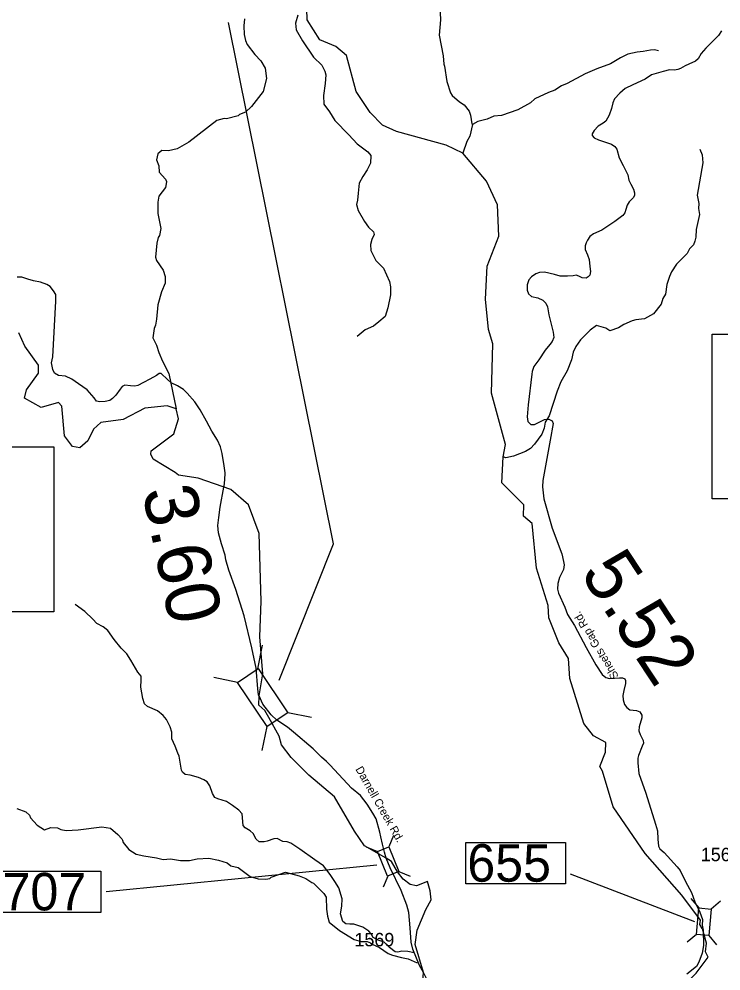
# Model space of a CAD drawing. Extents: x 1248224 to 1454986, y 825081 to 985870.
# Drawn here: x 1318874 to 1325422, y 939798 to 948680 of the extents above; entities that cross this region are included whole.
import ezdxf

# ---------------------------------------------------------------- set-up
doc = ezdxf.new("R2010")
doc.units = 0
for name, color, linetype in [('Exist Hydrographic Creek Single Shore', 7, 'Continuous'), ('Exist Hydrographic Misc Water Feature', 7, 'Continuous'), ('Exist Road Non-System Type 51', 7, 'Continuous'), ('Exist Road Secondary Mileage Hundredths English Label', 7, 'Continuous'), ('Exist Road Secondary Structure Standard Bridge CELL', 7, 'Continuous'), ('Exist Road Secondary Structure Standard Bridge Number Label', 7, 'Continuous'), ('Exist Road Secondary Type 10 Attributed', 7, 'Continuous'), ('Exist Road Secondary Type 41 Attributed', 7, 'Continuous'), ('Exist Road Secondary Type 51 Attributed', 7, 'Continuous'), ('Exist Road Secondary Type 51 Label', 7, 'Continuous'), ('Exist Road Secondary Type 51 Number Label', 7, 'Continuous')]:
    doc.layers.add(name, color=color, linetype=linetype)

msp = doc.modelspace()

# ---------------------------------------------------------------- linework, layer by layer
at = {"layer": 'Exist Hydrographic Creek Single Shore'}
for points in [[(1325245.5, 940194), (1325224.1, 940231.5), (1325231.5, 940273.6), (1325056.6, 940504.4), (1324715.6, 940895.3), (1324417.6, 941328.2), (1324316.6, 941661.7), (1324292.6, 941705), (1324345.6, 941838.5), (1324347.6, 941930.3), (1324232.6, 941991.7), (1324143.6, 942108.4), (1324011.6, 942528.1), (1323999.6, 942712.1), (1323910.6, 942858.3), (1323816.6, 943093.3), (1323810.6, 943208.3), (1323701.5, 943555.3), (1323661.5, 943973), (1323579.5, 944040.3), (1323582.6, 944148.6), (1323378.6, 944352.9), (1323390.9, 944594.5), (1323411.6, 944710.1), (1323281.6, 945188.8), (1323292.5, 945648.1), (1323253.5, 945783.6), (1323226.5, 946066.4), (1323242.5, 946374.6), (1323348.5, 946654.8), (1323338.5, 946947.2), (1323235.5, 947165.9), (1323014.4, 947427.1), (1322859.5, 947501.8), (1322395.4, 947629.3), (1322263.5, 947691.1), (1322149.5, 947808.2), (1322020.5, 948004.5), (1321928.4, 948341.3), (1321830.4, 948425.2), (1321681.5, 948487.4), (1321561.5, 948673.7), (1321551.4, 948975.8)], [(1320361.6, 944423.4), (1320329.2, 944448.9), (1320125, 944573.6), (1320102.1, 944621), (1320105.5, 944652.4), (1320317.7, 944810.7), (1320362.7, 944950.9), (1320339.7, 945043.3), (1320256.7, 945071.2), (1320048.7, 945049.2), (1319845.7, 944944.9), (1319636.7, 944916.2), (1319568.6, 944852), (1319515.6, 944744.7), (1319439.7, 944680.5), (1319372.7, 944691.8), (1319299.7, 944791.6), (1319273.7, 945067.9), (1319240.7, 945101.4), (1319080.6, 945055.4), (1318924.7, 945143.9), (1318942.6, 945219), (1319054.7, 945374.4), (1319056.6, 945449.8), (1318927.7, 945626.5), (1318871.7, 945752.3)], [(1321112.9, 942363.9), (1321147.7, 942571.3), (1321120.1, 942917.3), (1321132.8, 943247.9), (1321114.4, 943880.9), (1321014.8, 944147.2), (1320849.9, 944291), (1320544.6, 944395.5), (1320361.6, 944423.4)], [(1321301.5, 941989.9), (1321205.7, 942162.1), (1321165.7, 942230), (1321111.6, 942278.6), (1321112.9, 942363.9)], [(1322300.3, 940851.9), (1322097.8, 940965.6), (1322004.3, 941104.1), (1321817, 941422.3), (1321576, 941626.5), (1321412.7, 941790), (1321323.3, 941909.3), (1321301.5, 941989.9)], [(1323120.8, 939506.3), (1323058.7, 939483), (1322928.4, 939524.4), (1322806.5, 939533), (1322718.3, 939589.6), (1322642.1, 939704.8), (1322646.5, 939784.3), (1322568.2, 940044.6), (1322587.8, 940179.8), (1322670, 940371.6), (1322717.3, 940463.1), (1322709.7, 940547.2), (1322683.6, 940634.3), (1322581.3, 940592.9), (1322522.5, 940603.8), (1322457.1, 940653.9), (1322404.9, 940723.7), (1322348.3, 940819.6), (1322300.3, 940851.9)], [(1325450.1, 937332.9), (1325642.4, 937543), (1325665.3, 937690.5), (1325632.6, 937833.2), (1325607, 937875.2), (1325594.3, 938066.2), (1325526.7, 938224.1), (1325580.8, 938345.8), (1325639.4, 938449.6), (1325758.7, 938753.7), (1325746.7, 938960.8), (1325699.7, 939102.9), (1325594.7, 939239.5), (1325241.3, 939387.7), (1325209.8, 939477.9), (1325092.6, 939680.8), (1325189.7, 939776.3), (1325303.2, 939926.8), (1325278.5, 939977.1), (1325288.6, 940056.7), (1325249.3, 940191.6)]]:
    msp.add_lwpolyline(points, dxfattribs=at)
at = {"layer": 'Exist Hydrographic Misc Water Feature'}
for points in [[(1322798.4, 948801.2), (1322805.3, 948672.9), (1322794, 948528.8), (1322831.5, 948337.6), (1322835.7, 948257.9), (1322843.3, 948241.3), (1322863.9, 948097.3), (1322899.6, 947992.4), (1322914.9, 947967.4), (1322981.6, 947906.2), (1323025.1, 947880.6), (1323071.7, 947819.8), (1323086.9, 947783.4), (1323098.9, 947701.1), (1323102.8, 947695.3)], [(1320976.1, 948680.9), (1320970.7, 948617.1), (1320974.8, 948534.8), (1320985.5, 948478.9), (1321000.7, 948442.5), (1321074.5, 948349.1), (1321129.1, 948289.7), (1321169.5, 948220.7), (1321183.4, 948124.4), (1321150.5, 948002.8), (1321043.2, 947863), (1320985.9, 947812.4), (1320929.4, 947789.7), (1320917, 947777.7), (1320810.4, 947750.2), (1320786.4, 947750.7), (1320717.9, 947732.4), (1320457, 947532.4), (1320349.4, 947469), (1320269.1, 947450.8), (1320205, 947454.6), (1320168.3, 947423.4), (1320154.9, 947367.8), (1320177.7, 947310.7), (1320182.2, 947250.7), (1320240.9, 947185.5), (1320248.3, 947164.9), (1320247.7, 947141.1), (1320239, 947109.2), (1320177.2, 947028.4), (1320167.9, 946971.1), (1320167.3, 946864.5), (1320198.1, 946724.3), (1320184.6, 946660.6), (1320172.1, 946640.3), (1320158.8, 946588.8), (1320145.8, 946458.6), (1320157.1, 946426.4), (1320219.1, 946337.3), (1320237.6, 946277), (1320238.3, 946216.3), (1320204.4, 946133.3), (1320167.6, 946014.1), (1320156.4, 945880.5), (1320147, 945824.2), (1320134.3, 945792.4), (1320122.3, 945704.8), (1320156.7, 945636), (1320177.1, 945567.4), (1320211.3, 945486.3), (1320272.6, 945373.5), (1320339.7, 945043.3)], [(1324838, 948383.5), (1324802.3, 948391.6), (1324766.2, 948389.1), (1324695.8, 948376.5), (1324641.7, 948371.9), (1324553.1, 948351.5), (1324484.3, 948317.6), (1324390.9, 948261.2), (1324263.8, 948216.1), (1324154.6, 948169), (1323988.4, 948078.8), (1323933.7, 948056.2), (1323870.8, 948017.2), (1323812.4, 947994.5), (1323686.9, 947935.5), (1323645.9, 947896.9), (1323528.3, 947833.7), (1323375, 947780.9), (1323302.8, 947772.5), (1323240.1, 947745.9), (1323153.4, 947723.8), (1323102.8, 947695.3)], [(1323102.8, 947695.3), (1323080.2, 947587.4), (1323051, 947536.2), (1323014.4, 947427.1)], [(1325225, 947465.6), (1325247.8, 947412.6), (1325254, 947336.9), (1325201, 947036), (1325217.2, 946959.3), (1325212.1, 946911.9), (1325222.8, 946855), (1325189.6, 946716.1), (1325187.8, 946644), (1325179, 946606.3), (1325166.3, 946574.7), (1325129.3, 946535.2), (1325108.3, 946491.2), (1325007.9, 946391.4), (1324962.2, 946321), (1324941.2, 946277.1), (1324917.4, 946202.1), (1324903.3, 946113.7), (1324878.4, 946072.4), (1324865.1, 946020.9), (1324792.9, 945930.4), (1324707.7, 945882.1), (1324627.5, 945872.1), (1324595.2, 945865.5), (1324514.5, 945828.5), (1324465.7, 945798.3), (1324385.1, 945772), (1324349.5, 945796.5), (1324262, 945820.5), (1324201, 945778.1), (1324112.8, 945688), (1324067.3, 945623.2), (1324042, 945572), (1324028.4, 945500.1), (1323988, 945396.6), (1323929.6, 945296), (1323893.5, 945209), (1323820, 944976.6), (1323780.7, 944917.4), (1323771.3, 944861.7), (1323750.1, 944805.6), (1323683.8, 944713.4), (1323644.8, 944673.9), (1323600.1, 944643.6), (1323487, 944599.9), (1323414.7, 944585.7), (1323390.9, 944594.5)], [(1318853.2, 941315.5), (1318936.6, 941283.5), (1318971.8, 941250.8), (1318981.2, 941226), (1319041.7, 941159.1), (1319110.7, 941115), (1319171.3, 941137.6), (1319231.3, 941134.7), (1319262.9, 941117.7), (1319314.7, 941108.5), (1319427, 941113.6), (1319647.8, 941142.8), (1319727.5, 941130.5), (1319796.2, 941070.8), (1319833.3, 941030.8), (1319839.1, 941020), (1319844.5, 940996.1), (1319897.1, 940931), (1319968, 940889.4), (1320039.7, 940871.5), (1320155.5, 940854.4), (1320219.1, 940837.5), (1320287.2, 940843.5), (1320379, 940827.8), (1320463.1, 940829.4), (1320535.5, 940843.5), (1320643.7, 940851.1), (1320735.3, 940832.9), (1320814.9, 940807.6), (1320850.3, 940780.6), (1320917.9, 940762.8), (1321030, 940680.1), (1321105.7, 940658.9), (1321177.5, 940655), (1321213.7, 940661.7), (1321226, 940673.7), (1321361.2, 940718.6), (1321486.4, 940685.8), (1321550, 940659.8), (1321605.2, 940622.6), (1321621.1, 940618.2), (1321718.9, 940521.8), (1321738, 940485.3), (1321741.4, 940375.3), (1321752, 940311), (1321766.7, 940254.9), (1321862.9, 940176.7), (1322001, 940091), (1322064.6, 940074.2), (1322120.7, 940072.2), (1322152.5, 940060.1), (1322168.1, 940047.4), (1322237.5, 940015.8), (1322318.2, 939961.6), (1322357.9, 939945.2), (1322441.4, 939923), (1322503.2, 939911.1), (1322586.6, 939873.1)]]:
    msp.add_lwpolyline(points, dxfattribs=at)
at = {"layer": 'Exist Road Non-System Type 51'}
for points in [[(1321475.3, 948715.9), (1321451.8, 948641.4), (1321459.6, 948578.7), (1321518.3, 948476.8), (1321620.1, 948324), (1321698.5, 948249.5), (1321725.9, 948194.6), (1321737.6, 948159.3), (1321729.8, 948077), (1321714.1, 947967.3), (1321718, 947885), (1321768.9, 947814.4), (1321819.9, 947732.1), (1321949.1, 947598.9), (1322027.4, 947516.6), (1322129.2, 947442.1), (1322156.6, 947406.8), (1322152.7, 947336.3), (1322121.4, 947273.6), (1322082.2, 947210.8), (1322047, 947148.1), (1322039.1, 947054.1), (1322031.3, 946991.4), (1322023.5, 946948.2), (1322039.1, 946893.4), (1322097.9, 946791.5), (1322133.1, 946736.6), (1322180.1, 946693.5), (1322187.9, 946670), (1322164.4, 946622.9), (1322152.7, 946575.9), (1322156.6, 946521), (1322203.6, 946427), (1322274.1, 946356.4), (1322301.5, 946293.7), (1322328.9, 946231), (1322340.7, 946180), (1322340.7, 946105.6), (1322313.3, 945984.1), (1322289.8, 945905.7), (1322231, 945854.7), (1322180.1, 945815.5), (1322101.8, 945780.3), (1322027.4, 945717.5)], [(1322560.8, 939968.7), (1322501.1, 939980.1), (1322444.3, 939983), (1322407.3, 939974.4), (1322381.7, 939977.3), (1322330.6, 940017.1), (1322279.4, 940065.5), (1322225.4, 940085.4), (1322177.1, 940111), (1322160, 940145.2), (1322137.3, 940170.8), (1322080.4, 940207.8), (1321998, 940233.4), (1321961, 940233.4), (1321924, 940239.1), (1321895.6, 940259), (1321872.9, 940330.1), (1321884.2, 940401.3), (1321889.9, 940472.4), (1321858.7, 940574.8), (1321818.9, 940631.7), (1321776.2, 940697.2), (1321713.7, 940779.7), (1321634.1, 940833.8), (1321494.8, 940933.4), (1321409.5, 940990.3), (1321375.4, 941001.6), (1321335.6, 941007.3), (1321281.5, 941032.9), (1321250.3, 941030.1), (1321187.7, 941010.2), (1321162.1, 941004.5), (1321113.8, 941004.5), (1321085.4, 941027.3), (1321057, 941081.3), (1321031.4, 941106.9), (1320983, 941132.5), (1320966, 941155.3), (1320954.6, 941263.4), (1320923.3, 941297.6), (1320866.5, 941343.1), (1320809.6, 941380.1), (1320727.2, 941405.7), (1320701.6, 941417.1), (1320678.9, 941454.1), (1320653.3, 941525.2), (1320630.5, 941562.2), (1320599.3, 941582.1), (1320548.1, 941602), (1320471.3, 941624.8), (1320423, 941630.5), (1320397.4, 941653.3), (1320388.9, 941673.2), (1320369, 941801.2), (1320354.8, 941829.7), (1320332, 941895.1), (1320300.8, 941963.4), (1320297.9, 942026), (1320283.7, 942077.2), (1320249.6, 942145.5), (1320218.3, 942182.5), (1320167.1, 942225.2), (1320073.3, 942265), (1320044.9, 942290.6), (1320027.8, 942341.9), (1320010.8, 942447.1), (1320013.6, 942512.6), (1320013.6, 942549.6), (1319982.3, 942586.6), (1319917, 942697.5), (1319880, 942757.3), (1319826, 942808.5), (1319760.6, 942891), (1319703.7, 942976.4), (1319658.3, 943007.7), (1319598.6, 943039), (1319561.6, 943081.7), (1319487.7, 943152.8), (1319396.7, 943218.2)]]:
    msp.add_lwpolyline(points, dxfattribs=at)
at = {"layer": 'Exist Road Secondary Structure Standard Bridge CELL'}
for p, q in [((1321101.4, 942616.9), (1321145.6, 942838.9)), ((1320913.2, 942491.2), (1320691.2, 942535.3)), ((1321602.3, 942162.8), (1321380.2, 942207)), ((1321143.5, 941856.3), (1321187.7, 942078.3)), ((1322367.5, 941060.9), (1322324, 940956.5)), ((1322112.4, 940955.9), (1322216.9, 940912.4)), ((1322313.2, 940684), (1322269.6, 940579.5)), ((1322417.8, 940727), (1322522.3, 940683.5)), ((1325142.5, 940473.3), (1325215, 940386.4)), ((1325417.2, 940448.7), (1325330.4, 940376.1)), ((1325195, 940139.4), (1325108.1, 940066.8)), ((1325307.7, 940129.3), (1325380.3, 940042.4))]:
    msp.add_line(p, q, dxfattribs=at)
for points in [[(1321187.7, 942078.3), (1320912.3, 942490.6), (1321104.9, 942619.2), (1321380.2, 942207)], [(1322324, 940956.5), (1322418.3, 940727.2), (1322311.2, 940683.2), (1322216.9, 940912.4)], [(1325330.4, 940376.1), (1325308.2, 940129.2), (1325192.9, 940139.5), (1325215, 940386.4)]]:
    msp.add_lwpolyline(points, close=True, dxfattribs=at)
at = {"layer": 'Exist Road Secondary Structure Standard Bridge Number Label'}
for p, q in [((1322212.8, 940785.7), (1319686, 940535.9)), ((1325177.1, 940257.8), (1324017.3, 940700.8))]:
    msp.add_line(p, q, dxfattribs=at)
msp.add_lwpolyline([(1321300, 942513), (1321808.2, 943783.3), (1320828.2, 948646.7)], dxfattribs=at)
for points in [[(1325340.6, 945738.9), (1329056.5, 945738.9), (1329056.5, 944202.5), (1325340.6, 944202.5)], [(1315483.5, 944687), (1319199.4, 944687), (1319199.4, 943150.5), (1315483.5, 943150.5)], [(1323043.1, 940995.7), (1323972.1, 940995.7), (1323972.1, 940611.6), (1323043.1, 940611.6)], [(1318707.4, 940728), (1319636.4, 940728), (1319636.4, 940343.9), (1318707.4, 940343.9)]]:
    msp.add_lwpolyline(points, close=True, dxfattribs=at)
at = {"layer": 'Exist Road Secondary Type 10 Attributed'}
for points in [[(1320785, 944312.7), (1320786.7, 944321.1), (1320794.2, 944380.3), (1320797.3, 944447.2), (1320786.7, 944511), (1320770.1, 944625.8), (1320751.9, 944689.6), (1320724.5, 944750.4), (1320671.4, 944835.5), (1320623.2, 944928.6), (1320562.5, 945034.9), (1320512.5, 945107.9), (1320442.6, 945188.4), (1320407.7, 945223.3), (1320351.6, 945258.2), (1320292.4, 945285.6), (1320259, 945317.5), (1320199.8, 945373.7), (1320180.5, 945371.5), (1320156.2, 945353.3), (1320095.5, 945318.4), (1320034.8, 945289.5), (1319983.2, 945262.2), (1319955.8, 945254.6), (1319913.4, 945259.1), (1319860.2, 945263.7), (1319836.2, 945250.4), (1319816.4, 945227.6), (1319778.5, 945171.4), (1319746.6, 945141), (1319720.8, 945119.7), (1319676.8, 945110.6), (1319626.7, 945107.6), (1319596.4, 945115.2), (1319575.1, 945147.1), (1319508.4, 945220), (1319427.9, 945277.7), (1319367.8, 945321.4), (1319308.6, 945347.2), (1319243.4, 945354.8), (1319203.9, 945374.6), (1319188.7, 945411), (1319176.6, 945473.3), (1319190.3, 945528), (1319217.7, 946046.5), (1319216.1, 946111), (1319196.4, 946142.9), (1319163, 946185.4), (1319132.7, 946203.6), (1319073.5, 946223.4), (1319009.8, 946237.1), (1318956.6, 946253.8), (1318899, 946272), (1318858, 946270.5)], [(1321112.9, 942363.9), (1321106.7, 942375.8), (1321102.1, 942430.4), (1321085.4, 942623.3), (1321046, 942813.2), (1320974.7, 943111.4), (1320897.3, 943356), (1320832.2, 943539), (1320803.4, 943634.7), (1320797.3, 943677.2), (1320763.9, 943785), (1320735.2, 943884.7), (1320729.2, 943953), (1320736.8, 944030.5), (1320748.9, 944126.2), (1320785, 944312.7)]]:
    msp.add_lwpolyline(points, dxfattribs=at)
at = {"layer": 'Exist Road Secondary Type 41 Attributed'}
for points in [[(1325427, 948569.1), (1325398.9, 948526.4), (1325281.1, 948407.4), (1325238.5, 948357.3), (1325208.2, 948307.9), (1325183.5, 948287.7), (1325122.9, 948259.6), (1325089.3, 948243.9), (1325044.4, 948216.9), (1325019.1, 948208.5), (1324990, 948204), (1324940.6, 948206.2), (1324883.3, 948191.6), (1324775.6, 948159), (1324716.1, 948119.7), (1324599.4, 948064.7), (1324528.7, 948031), (1324478.2, 947989.4), (1324428.8, 947935.5), (1324412.3, 947899.1), (1324400, 947846.3), (1324379.8, 947784.5), (1324349.5, 947728.4), (1324323.7, 947708.2), (1324276.5, 947679), (1324240.6, 947640.8), (1324221.5, 947608.2), (1324221.6, 947591.9), (1324238.4, 947572.8), (1324279.9, 947552.6), (1324402.3, 947511), (1324431.5, 947490.8), (1324449.4, 947466.1), (1324471.9, 947386.3), (1324510, 947314.4), (1324552.7, 947226.8), (1324562.6, 947178), (1324581.7, 947139.8), (1324606.4, 947091.5), (1324616.5, 947057.8), (1324614.2, 947037.6), (1324607.5, 947015.1), (1324564.9, 946974.7), (1324545.8, 946942.1), (1324533.4, 946903.9), (1324524.5, 946873), (1324505.4, 946848.3), (1324482.9, 946828.1), (1324432.4, 946789.9), (1324311.2, 946711.3), (1324232.7, 946676.4), (1324200.4, 946650.1), (1324175.7, 946617.6), (1324165.6, 946591.7), (1324154.4, 946563.7), (1324155.5, 946530), (1324178, 946480.5), (1324193.7, 946437.8), (1324200.4, 946370.4), (1324206, 946324.4), (1324199.3, 946290), (1324182.5, 946275.4), (1324165.7, 946263.1), (1324127.5, 946265.3), (1324094.9, 946279.9), (1324070.3, 946290), (1324044.4, 946285.5), (1323990.6, 946281.1), (1323923.2, 946281.1)], [(1323923.2, 946281.1), (1323869.4, 946297.9), (1323775.1, 946317), (1323729.7, 946313.8), (1323693.8, 946303.7), (1323655.6, 946275.6), (1323628.7, 946245.3), (1323613, 946199.2), (1323615.2, 946148.7), (1323626.5, 946117.2), (1323655.6, 946091.4), (1323712.9, 946077.9), (1323760, 946057.7), (1323789.2, 946029.6), (1323804.9, 945995.9), (1323816, 945919), (1323857.5, 945757.3), (1323862, 945709), (1323848.5, 945672.3), (1323827.2, 945641.9), (1323782.3, 945591.4), (1323724, 945500.4), (1323676.9, 945439.4), (1323662.3, 945392.2), (1323659, 945366.1)], [(1323659, 945366.1), (1323623, 945081.1), (1323615.3, 944967.3), (1323622, 944923.5), (1323650, 944896.6), (1323681.5, 944897.7), (1323725.2, 944919), (1323775.8, 944943.8), (1323816.2, 944946), (1323847.6, 944930.3), (1323855.4, 944906.7), (1323828.5, 944751.7), (1323760, 944374), (1323756.6, 944316.8), (1323769, 944203.3), (1323847.5, 943929.1), (1323937.3, 943689.8), (1323953.7, 943618.9), (1323958.2, 943586.3), (1323952.5, 943543.6), (1323915.5, 943470.6), (1323900.9, 943412.2), (1323898.7, 943359.4), (1323906.5, 943322.3), (1323966, 943193.2), (1323989.6, 943124.5), (1324054.7, 943020), (1324164.7, 942815.6), (1324253.3, 942654.5), (1324312.7, 942564.7), (1324348.6, 942536.6), (1324381.2, 942527.6), (1324429.5, 942528.7), (1324476.6, 942534.4), (1324502.4, 942532.1), (1324524.9, 942524.2), (1324531.6, 942507.4), (1324530.5, 942481.6), (1324514.8, 942414.2), (1324507.7, 942368.7), (1324508.8, 942328.3), (1324521.2, 942284.5), (1324542.5, 942256.4), (1324570.6, 942233.9), (1324633.4, 942228.3), (1324664.8, 942214.8), (1324683.9, 942183.4), (1324682.8, 942159.8), (1324658.1, 942076.7), (1324654.7, 942038), (1324669.3, 942005.4), (1324696.2, 941948.1), (1324699.6, 941924.5), (1324688.3, 941895.3), (1324652.4, 941808.8), (1324645.7, 941782.5), (1324645.7, 941739.9), (1324656.9, 941641), (1324720.9, 941455.7), (1324811.6, 941168.8), (1324830.6, 941106.5), (1324833.9, 941027.9), (1324840.7, 940963.9), (1324851.9, 940938), (1324892.3, 940902.1), (1325013.7, 940769.2)]]:
    msp.add_lwpolyline(points, dxfattribs=at)
at = {"layer": 'Exist Road Secondary Type 51 Attributed'}
for points in [[(1322300.3, 940851.9), (1322283, 940907.2), (1322263.2, 940981.7), (1322248.4, 941049.6), (1322240, 941094), (1322205.1, 941216.6), (1322175.9, 941271.4), (1322121.4, 941355.5), (1322058.2, 941435.7), (1321975.2, 941504.6), (1321777.7, 941719.2), (1321743.7, 941752.2), (1321696.6, 941791.8), (1321616.5, 941872), (1321434.9, 942027.1), (1321377.4, 942074.3), (1321279.6, 942139.3), (1321226.9, 942186.5), (1321147.9, 942287.8), (1321112.9, 942363.9)], [(1323120.8, 939506.3), (1323031.5, 939551), (1322954.2, 939564.1), (1322861.6, 939580.4), (1322790.8, 939604.4), (1322748.4, 939624), (1322683, 939709), (1322646.5, 939784.3), (1322610.3, 939847.9), (1322546.2, 940002.3), (1322533.2, 940066.6), (1322523.4, 940199.5), (1322510.3, 940344.4), (1322492.1, 940412.5), (1322439.9, 940547.6), (1322335.1, 940759.2), (1322300.3, 940851.9)], [(1325013.7, 940769.2), (1325040.5, 940736.1), (1325092.5, 940632), (1325146.7, 940530.1), (1325179.2, 940443.3), (1325224.7, 940345.7), (1325250.7, 940278.5), (1325246.3, 940224.2), (1325255, 940178.7), (1325260, 940037.2), (1325246.3, 939963.1), (1325215, 939879), (1325193.6, 939839.6), (1325103.7, 939769.2)]]:
    msp.add_lwpolyline(points, dxfattribs=at)

# ---------------------------------------------------------------- texts
at = {"layer": 'Exist Road Secondary Mileage Hundredths English Label'}
for s, rotation, p in [('3.60', 281.74024, (1320021.3, 944279.2)), ('5.52', 303.50176, (1324100.8, 943509.2))]:
    msp.add_text(s, height=500, rotation=rotation, dxfattribs=at).set_placement(p)
at = {"layer": 'Exist Road Secondary Structure Standard Bridge Number Label'}
for s, p in [('655', (1323055.7, 940631.3)), ('707', (1318719.9, 940363.6))]:
    msp.add_text(s, height=350, dxfattribs=at).set_placement(p)
at = {"layer": 'Exist Road Secondary Type 51 Label'}
for s, rotation, p in [('Sheets Gap Rd.', 120.93126, (1324470.6, 942548.6)), ('Darnell Creek Rd.', 299.72061, (1322010, 941681.2))]:
    msp.add_text(s, height=75, rotation=rotation, dxfattribs=at).set_placement(p)
at = {"layer": 'Exist Road Secondary Type 51 Number Label'}
for s, p in [('1567', (1325234, 940822.4)), ('1569', (1322002.8, 940028.3))]:
    msp.add_text(s, height=125, dxfattribs=at).set_placement(p)

doc.saveas('drawing.dxf')
